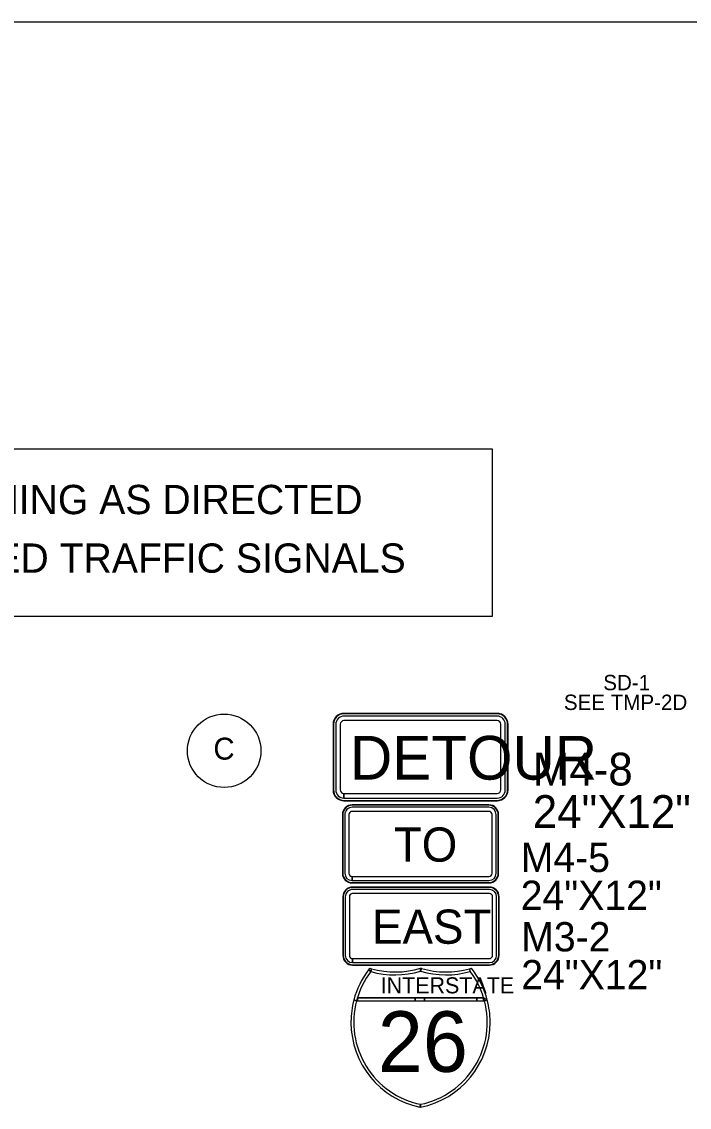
# Model space of a CAD drawing. Extents: x 886234 to 968767, y 455416 to 684046.
# Drawn here: x 918843 to 922261, y 530139 to 535699 of the extents above; entities that cross this region are included whole.
import ezdxf

# ---------------------------------------------------------------- set-up
doc = ezdxf.new("R2010")
doc.units = 0
for name, color, linetype in [('Scratch_Level_3', 7, 'Continuous'), ('TC DEV SIGN BLACK 239', 7, 'Continuous'), ('TC DEV SIGN BLACK ZERO', 7, 'Continuous'), ('TC DEV SIGN ORANGE', 7, 'Continuous'), ('TC DEV SIGN WHITE', 7, 'Continuous'), ('TC LABEL TEXT', 7, 'Continuous')]:
    doc.layers.add(name, color=color, linetype=linetype)

msp = doc.modelspace()

# ---------------------------------------------------------------- linework, layer by layer
at = {"layer": 'Scratch_Level_3'}
msp.add_line((904674.3, 535698.9), (939863.1, 535698.9), dxfattribs=at)
at = {"layer": 'TC DEV SIGN BLACK 239'}
for p, q in [((921237.3, 531254.5), (920537.2, 531254.5)), ((921237.3, 531233.7), (920537.2, 531233.7)), ((920499.7, 531217), (920499.7, 530917)), ((920520.5, 531217), (920520.5, 530917)), ((921254, 530917), (921254, 531217)), ((921274.8, 530917), (921274.8, 531217)), ((920537.2, 530879.5), (920537.2, 530900.3)), ((920537.4, 530900.3), (921237.3, 530900.3)), ((920537.4, 530900.3), (920537.4, 530879.5)), ((920537.4, 530879.5), (921237.3, 530879.5))]:
    msp.add_line(p, q, dxfattribs=at)
for centre, major_axis, start_param, end_param in [((920537.2, 531217), (37.5, 0), 1.570796, 3.141593), ((920537.2, 531217), (16.7, 0), 1.570796, 3.141593), ((921237.3, 531217), (37.5, 0), 0, 1.570796), ((921237.3, 531217), (16.7, 0), 0, 1.570796), ((920537.2, 530917), (37.5, 0), 3.141593, 4.712389), ((920537.2, 530917), (16.7, 0), 3.141593, 4.712389), ((921237.3, 530917), (37.5, 0), 4.712389, 6.283185), ((921237.3, 530917), (16.7, 0), 4.712389, 6.283185)]:
    msp.add_ellipse(centre, major_axis=major_axis, ratio=0.999865, start_param=start_param, end_param=end_param, dxfattribs=at)
at = {"layer": 'TC DEV SIGN BLACK ZERO'}
for p, q in [((921277, 532156.4), (920492.9, 532156.4)), ((920492.9, 532154.1), (920492.9, 532154.1)), ((921277, 532154.1), (920492.9, 532154.1)), ((921277, 532142.4), (920492.9, 532142.4)), ((921277, 532119.1), (920492.9, 532119.1)), ((921277, 532154.1), (921277, 532154.1)), ((920436.9, 532100.4), (920436.9, 531764.4)), ((920439.2, 532100.4), (920439.2, 531764.4)), ((920439.2, 532100.4), (920439.2, 532100.4)), ((920450.9, 532100.4), (920450.9, 531764.4)), ((920474.3, 532100.4), (920474.3, 531764.4)), ((921295.7, 531764.4), (921295.7, 532100.4)), ((921319, 531764.4), (921319, 532100.4)), ((921330.7, 532100.4), (921330.7, 532100.4)), ((921330.7, 531764.4), (921330.7, 532100.4)), ((921333, 531764.4), (921333, 532100.4)), ((920439.2, 531764.4), (920439.2, 531764.4)), ((920492.9, 531722.4), (920492.9, 531745.8)), ((920493.1, 531745.8), (921277, 531745.8)), ((920493.1, 531745.8), (920493.1, 531722.4)), ((920493.1, 531722.4), (921277, 531722.4)), ((921330.7, 531764.4), (921330.7, 531764.4)), ((920492.9, 531708.4), (920492.9, 531710.8)), ((920492.9, 531710.8), (920492.9, 531710.8)), ((920493, 531710.8), (921277, 531710.8)), ((920493, 531710.8), (920493, 531708.4)), ((920493, 531708.4), (921277, 531708.4)), ((921235, 531687.6), (920534.9, 531687.6)), ((920534.9, 531685.5), (920534.9, 531685.5)), ((921235, 531685.5), (920534.9, 531685.5)), ((921235, 531675.1), (920534.9, 531675.1)), ((921235, 531685.5), (921235, 531685.5)), ((921277, 531710.8), (921277, 531710.8)), ((920484.9, 531637.6), (920484.9, 531337.6)), ((920487, 531637.6), (920487, 531337.6)), ((920487, 531637.6), (920487, 531637.6)), ((920497.4, 531637.6), (920497.4, 531337.6)), ((920518.3, 531637.6), (920518.3, 531337.6)), ((921235, 531654.3), (920534.9, 531654.3)), ((921251.7, 531337.6), (921251.7, 531637.6)), ((921272.5, 531337.6), (921272.5, 531637.6)), ((921283, 531637.6), (921283, 531637.6)), ((921283, 531337.6), (921283, 531637.6)), ((921285, 531337.6), (921285, 531637.6)), ((920487, 531337.6), (920487, 531337.6)), ((921283, 531337.6), (921283, 531337.6)), ((920534.9, 531300.1), (920534.9, 531320.9)), ((920534.9, 531287.6), (920534.9, 531289.7)), ((920534.9, 531289.7), (920534.9, 531289.7)), ((920535, 531289.7), (921235, 531289.7)), ((920535, 531289.7), (920535, 531287.6)), ((920535, 531287.6), (921235, 531287.6)), ((920535.1, 531320.9), (921235, 531320.9)), ((920535.1, 531320.9), (920535.1, 531300.1)), ((920535.1, 531300.1), (921235, 531300.1)), ((921235, 531289.7), (921235, 531289.7)), ((921237.3, 531267), (920537.2, 531267)), ((920537.2, 531264.9), (920537.2, 531264.9)), ((921237.3, 531264.9), (920537.2, 531264.9)), ((921237.3, 531264.9), (921237.3, 531264.9)), ((920487.2, 531217), (920487.2, 530917)), ((920489.2, 531217), (920489.2, 530917)), ((920489.2, 531217), (920489.3, 531217)), ((921285.2, 531217), (921285.2, 531217)), ((921285.2, 530917), (921285.2, 531217)), ((921287.3, 530917), (921287.3, 531217)), ((920489.3, 530917), (920489.2, 530917)), ((921285.2, 530917), (921285.2, 530917)), ((920537.2, 530867), (920537.2, 530869.1)), ((920537.2, 530869.1), (920537.2, 530869.1)), ((920537.2, 530869.1), (921237.3, 530869.1)), ((920537.2, 530869.1), (920537.2, 530867)), ((920537.2, 530867), (921237.3, 530867)), ((920885.4, 530836.9), (920885, 530851.3)), ((921135.7, 530848.5), (921139.7, 530834.2)), ((921237.3, 530869.1), (921237.3, 530869.1)), ((920857.8, 530699.3), (920561.9, 530699.3)), ((920561.9, 530684.5), (920857.8, 530684.5)), ((920904.7, 530699.3), (920857.8, 530699.3)), ((920857.8, 530684.5), (920904.7, 530684.5)), ((921173.2, 530699.3), (920904.7, 530699.3)), ((920904.7, 530684.5), (921173.2, 530684.5)), ((921208.1, 530699.3), (921173.2, 530699.3)), ((921173.2, 530684.5), (921208.1, 530684.5)), ((920528.8, 530577.3), (920528.8, 530572.9)), ((921241.3, 530572.8), (921241.3, 530577.4))]:
    msp.add_line(p, q, dxfattribs=at)
for points in [[(920630.3, 530834.2), (920618.5, 530843.1)], [(920634.3, 530848.5), (920630.3, 530834.2)], [(920885, 530835.8), (920885.4, 530836.9)], [(920889.6, 530849.9), (920885.4, 530835.8)], [(921139.7, 530834.2), (921135.7, 530848.5)], [(921145.3, 530851.3), (921145.3, 530851.3), (921145.3, 530851.3)], [(920543.4, 530688.3), (920557.8, 530684.5)], [(920557.7, 530684.4), (920543.4, 530688.3)], [(920561.9, 530699.3), (920561.9, 530684.5)], [(920857.8, 530699.3), (920857.8, 530684.5)], [(920857.8, 530684.5), (920857.8, 530699.3)], [(920904.7, 530699.3), (920904.7, 530684.5)], [(920904.7, 530684.5), (920904.7, 530699.3)], [(921173.2, 530684.5), (921173.2, 530699.3)], [(921173.2, 530699.3), (921173.2, 530684.5)], [(921208.1, 530699.3), (921226.7, 530688.3)], [(921208.1, 530684.5), (921208.1, 530699.3)], [(921226.7, 530688.3), (921212.3, 530684.5)], [(920882, 530139.4), (920885, 530153.9)], [(920885, 530153.9), (920885, 530138.8)]]:
    msp.add_lwpolyline(points, dxfattribs=at)
for centre, radius, start, end in [((920974.1, 530575.1), 445.3, 142.9968, 165.2769), ((920974.1, 530575.1), 430.5, 142.9968, 165.2769), ((920754.9, 531277.1), 460.2, 254.2907, 286.4259), ((920754.9, 531277.1), 445.3, 254.2907, 286.9893), ((921015.3, 531276.5), 459.4, 253.5731, 285.7093), ((921015.2, 531277.1), 445.3, 253.6206, 285.7093), ((921015.2, 531277.1), 445.3, 285.7093, 286.9901), ((920796, 530575.1), 430.5, 16.7759, 37.0032), ((920796, 530575.1), 445.3, 14.7231, 38.3291), ((920974.1, 530575.1), 445.3, 165.2769, 179.7177), ((920972, 530573.8), 428.8, 165.0438, 258.3001), ((920798.1, 530573.8), 428.8, 281.7196, 14.964), ((920796, 530575.1), 445.3, 0.2997, 14.7231), ((920974.1, 530575.1), 445.3, 180.2823, 258.0591), ((920796, 530575.1), 445.3, 281.537, 359.7003), ((920796, 530575.1), 430.5, 281.9405, 281.9604)]:
    msp.add_arc(centre, radius, start, end, dxfattribs=at)
for centre, major_axis, start_param, end_param in [((920492.9, 532100.4), (56, 0), 1.570796, 3.141593), ((920492.9, 532100.4), (53.7, 0), 1.570796, 3.141593), ((920492.9, 532100.4), (42, 0), 1.570796, 3.141593), ((920492.9, 532100.4), (18.7, 0), 1.570796, 3.141593), ((921277, 532100.4), (56, 0), 0, 1.570796), ((921277, 532100.4), (53.7, 0), 0, 1.570796), ((921277, 532100.4), (42, 0), 0, 1.570796), ((921277, 532100.4), (18.7, 0), 0, 1.570796), ((920492.9, 531764.4), (56, 0), 3.141593, 4.712389), ((920492.9, 531764.4), (53.7, 0), 3.141593, 4.712389), ((920492.9, 531764.4), (42, 0), 3.141593, 4.712389), ((920492.9, 531764.4), (18.7, 0), 3.141593, 4.712389), ((921277, 531764.4), (42, 0), 4.712389, 6.283185), ((921277, 531764.4), (18.7, 0), 4.712389, 6.283185), ((921277, 531764.4), (56, 0), 4.712389, 6.283185), ((921277, 531764.4), (53.7, 0), 4.712389, 6.283185), ((920534.9, 531637.6), (50, 0), 1.570796, 3.141593), ((920534.9, 531637.6), (47.9, 0), 1.570796, 3.141593), ((920534.9, 531637.6), (37.5, 0), 1.570796, 3.141593), ((921235, 531637.6), (50, 0), 0, 1.570796), ((921235, 531637.6), (47.9, 0), 0, 1.570796), ((921235, 531637.6), (37.5, 0), 0, 1.570796), ((920534.9, 531637.6), (16.7, 0), 1.570796, 3.141593), ((921235, 531637.6), (16.7, 0), 0, 1.570796), ((920534.9, 531337.6), (50, 0), 3.141593, 4.712389), ((920534.9, 531337.6), (47.9, 0), 3.141593, 4.712389), ((920534.9, 531337.6), (37.5, 0), 3.141593, 4.712389), ((920534.9, 531337.6), (16.7, 0), 3.141593, 4.712389), ((921235, 531337.6), (37.5, 0), 4.712389, 6.283185), ((921235, 531337.6), (16.7, 0), 4.712389, 6.283185), ((921235, 531337.6), (50, 0), 4.712389, 6.283185), ((921235, 531337.6), (47.9, 0), 4.712389, 6.283185), ((920537.2, 531217), (50, 0), 1.570796, 3.141593), ((920537.2, 531217), (47.9, 0), 1.570796, 3.141593), ((921237.3, 531217), (50, 0), 0, 1.570796), ((921237.3, 531217), (47.9, 0), 0, 1.570796), ((920537.2, 530917), (50, 0), 3.141593, 4.712389), ((920537.2, 530917), (47.9, 0), 3.141593, 4.712389), ((921237.3, 530917), (50, 0), 4.712389, 6.283185), ((921237.3, 530917), (47.9, 0), 4.712389, 6.283185)]:
    msp.add_ellipse(centre, major_axis=major_axis, ratio=0.999865, start_param=start_param, end_param=end_param, dxfattribs=at)
at = {"layer": 'TC DEV SIGN ORANGE'}
for p, q in [((921277, 532156.4), (920492.9, 532156.4)), ((920436.9, 532100.4), (920436.9, 531764.4)), ((921333, 531764.4), (921333, 532100.4)), ((920492.9, 531708.4), (921277, 531708.4)), ((921235, 531687.6), (920534.9, 531687.6)), ((920484.9, 531637.6), (920484.9, 531337.6)), ((921285, 531337.6), (921285, 531637.6)), ((920534.9, 531287.6), (921235, 531287.6))]:
    msp.add_line(p, q, dxfattribs=at)
for centre, major_axis, start_param, end_param in [((920492.9, 532100.4), (56, 0), 1.570796, 3.141593), ((921277, 532100.4), (56, 0), 0, 1.570796), ((920492.9, 531764.4), (56, 0), 3.141593, 4.712389), ((921277, 531764.4), (56, 0), 4.712389, 6.283185), ((920534.9, 531637.6), (50, 0), 1.570796, 3.141593), ((921235, 531637.6), (50, 0), 0, 1.570796), ((920534.9, 531337.6), (50, 0), 3.141593, 4.712389), ((921235, 531337.6), (50, 0), 4.712389, 6.283185)]:
    msp.add_ellipse(centre, major_axis=major_axis, ratio=0.999865, start_param=start_param, end_param=end_param, dxfattribs=at)
at = {"layer": 'TC DEV SIGN WHITE'}
for p, q in [((921237.3, 531267), (920537.2, 531267)), ((920487.2, 531217), (920487.2, 530917)), ((921287.3, 530917), (921287.3, 531217)), ((920537.2, 530867), (921237.3, 530867)), ((920630.3, 530834.2), (920634.3, 530848.5)), ((920885.4, 530835.8), (920885, 530851.3)), ((920557.8, 530684.5), (921212.3, 530684.5)), ((920557.8, 530684.5), (920561.9, 530684.5)), ((920561.9, 530699.3), (921208.1, 530699.3)), ((921226.7, 530688.3), (921208.1, 530699.3)), ((921212, 530685.5), (921208.1, 530684.5)), ((921208.1, 530684.5), (921212.3, 530684.5)), ((920885, 530138.8), (920885, 530153.9))]:
    msp.add_line(p, q, dxfattribs=at)
for points in [[(920618.5, 530843.1), (920630.3, 530834.2)], [(920624.8, 530851.3), (920624.8, 530851.3), (920624.8, 530851.3)], [(920885.4, 530851.2), (920885.4, 530836.9), (920889.6, 530849.9)], [(920561.9, 530684.5), (920561.9, 530699.3)], [(921208.1, 530699.3), (921208.1, 530684.5), (921212, 530685.5), (921208.1, 530699.3)], [(921212.3, 530684.5), (921212, 530685.5)], [(921212.3, 530684.5), (921226.7, 530688.3)], [(920885, 530153.9), (920882, 530139.4), (920885, 530138.8)]]:
    msp.add_lwpolyline(points, dxfattribs=at)
for centre, radius, start, end in [((920974.1, 530575.1), 445.3, 141.6709, 142.9968), ((920754.9, 531277.1), 445.3, 253.0099, 254.2907), ((921015.2, 531277.1), 445.3, 253.0588, 253.6206), ((920974.1, 530575.1), 430.5, 163.2241, 165.2769), ((920796, 530575.1), 430.5, 14.7231, 16.7759), ((920974.1, 530575.1), 445.3, 258.458, 258.463), ((920796, 530575.1), 445.3, 281.5369590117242, 281.53700435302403)]:
    msp.add_arc(centre, radius, start, end, dxfattribs=at)
for centre, start_param, end_param in [((920537.2, 531217), 1.570796, 3.141593), ((921237.3, 531217), 0, 1.570796), ((920537.2, 530917), 3.141593, 4.712389), ((921237.3, 530917), 4.712389, 6.283185)]:
    msp.add_ellipse(centre, major_axis=(50, 0), ratio=0.999865, start_param=start_param, end_param=end_param, dxfattribs=at)
at = {"layer": 'TC LABEL TEXT'}
msp.add_lwpolyline([(915557.2, 533511.7), (921252.4, 533511.7), (921252.4, 532652.5), (915557.2, 532652.5)], close=True, dxfattribs=at)
msp.add_circle((919879.5, 531964.7), 188.1, dxfattribs=at)

# ---------------------------------------------------------------- texts
at = {"layer": 'TC DEV SIGN BLACK 239'}
msp.add_text('EAST', height=175, rotation=360, dxfattribs=at).set_placement((920636.7, 530976.4))
at = {"layer": 'TC DEV SIGN BLACK ZERO'}
msp.add_text('DETOUR', height=224, dxfattribs=at).set_placement((920524, 531817))
for s, height, p in [('M4-8', 168, (921459.8, 531786.9)), ('24"X12"', 168, (921459.8, 531569.6)), ('TO', 175, (920748.2, 531397)), ('M4-5', 150, (921398, 531343.6)), ('24"X12"', 150, (921398, 531149.6)), ('M3-2', 150, (921400.5, 530937.1)), ('24"X12"', 150, (921400.5, 530743)), ('INTERSTATE', 82.13, (920680.9, 530722.3)), ('26', 310.26, (920666.1, 530320.1))]:
    msp.add_text(s, height=height, rotation=360, dxfattribs=at).set_placement(p)
at = {"layer": 'TC LABEL TEXT'}
for s, height, p in [('ADJUST EXISTING SIGNAL TIMING AS DIRECTED', 150, (915863, 533176.7)), ('BY THE ENGINEER AT IMPACTED TRAFFIC SIGNALS', 150, (915749.3, 532876.7)), ('SD-1', 78.75, (921820.7, 532274.7)), ('SEE TMP-2D', 78.75, (921618.9, 532173.6)), ('C', 112.5, (919824.4, 531919.3))]:
    msp.add_text(s, height=height, dxfattribs=at).set_placement(p)

doc.saveas('drawing.dxf')
